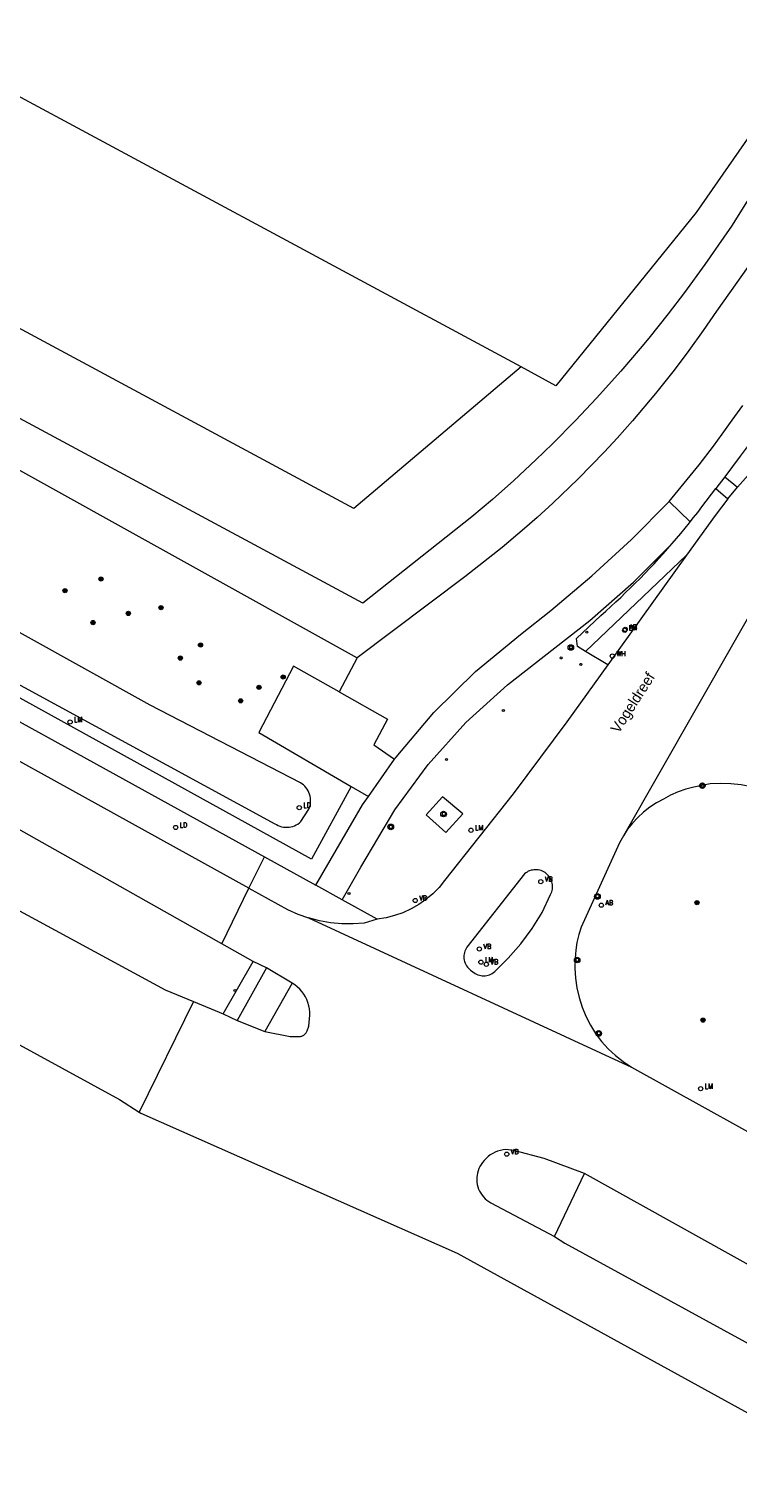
# Model space of a CAD drawing. Header units: metres. Extents: x 138165 to 154469, y 480134 to 494189.
# Tile 297 of 656: x 148611 to 148695, y 482277 to 482449. Entities that reach past the tile are written whole.
import ezdxf

# ---------------------------------------------------------------- set-up
doc = ezdxf.new("R2010")
doc.units = ezdxf.units.M
doc.header["$LTSCALE"] = 0.001
doc.header["$MEASUREMENT"] = 0
for name, color, linetype, lineweight in [('TOP-L-topo objecten punt', 7, 'Continuous', 0), ('TOP-L-topo objecten vlak', 7, 'Continuous', 0), ('TOP-T-topo huisnummering naamgeving', 7, 'Continuous', 0)]:
    doc.layers.add(name, color=color, linetype=linetype, lineweight=lineweight)
doc.styles.add('Style-INTL_ISO', font='INTL_ISO.shx')
doc.styles.add('Style-STANDARD', font='STANDARD.shx')

# ---------------------------------------------------------------- blocks, each defined once
blk = doc.blocks.new('24')
at = {"layer": 'TOP-L-topo objecten punt', "color": 7, "linetype": 'Continuous', "lineweight": 0}
for radius in [0.025, 0.0182, 0.0115, 0.005]:
    blk.add_circle((0, 0), radius, dxfattribs=at)
blk = doc.blocks.new('39')
at = {"layer": 'TOP-L-topo objecten punt', "color": 7, "linetype": 'Continuous', "lineweight": 0}
for p, q in [((0.0175, 0.0175), (-0.0175, 0.0175)), ((-0.0175, 0.0175), (-0.0175, -0.0175)), ((0.0175, 0.0175), (0.0175, -0.0175)), ((0.0175, -0.0175), (-0.0175, -0.0175))]:
    blk.add_line(p, q, dxfattribs=at)
blk.add_circle((0, 0), 0.0332, dxfattribs=at)
blk = doc.blocks.new('121')
at = {"layer": 'TOP-L-topo objecten punt', "color": 7, "linetype": 'Continuous', "lineweight": 0}
blk.add_circle((0, 0), 0.025, dxfattribs=at)
at = {"layer": 'TOP-L-topo objecten punt', "color": 7, "linetype": 'Continuous', "lineweight": 0, "style": 'Style-STANDARD'}
blk.add_text('LD', height=0.06, dxfattribs=at).set_placement((0.0483, 0))
blk = doc.blocks.new('16')
at = {"layer": 'TOP-L-topo objecten punt', "color": 7, "linetype": 'Continuous', "lineweight": 0}
blk.add_circle((0, 0), 0.025, dxfattribs=at)
at = {"layer": 'TOP-L-topo objecten punt', "color": 7, "linetype": 'Continuous', "lineweight": 0, "style": 'Style-STANDARD'}
blk.add_text('LM', height=0.06, dxfattribs=at).set_placement((0.0483, 0))
blk = doc.blocks.new('10')
at = {"layer": 'TOP-L-topo objecten punt', "linetype": 'Continuous', "lineweight": 0}
blk.add_circle((0, 0), 0.0125, dxfattribs=at)
blk = doc.blocks.new('14')
at = {"layer": 'TOP-L-topo objecten punt', "color": 7, "linetype": 'Continuous', "lineweight": 0}
blk.add_circle((0, 0), 0.025, dxfattribs=at)
at = {"layer": 'TOP-L-topo objecten punt', "color": 7, "linetype": 'Continuous', "lineweight": 0, "style": 'Style-STANDARD'}
blk.add_text('VB', height=0.06, dxfattribs=at).set_placement((0.0483, 0))
blk = doc.blocks.new('302')
at = {"layer": 'TOP-L-topo objecten punt', "color": 7, "linetype": 'Continuous', "lineweight": 0}
blk.add_circle((0, 0), 0.025, dxfattribs=at)
at = {"layer": 'TOP-L-topo objecten punt', "color": 7, "linetype": 'Continuous', "lineweight": 0, "style": 'Style-STANDARD'}
blk.add_text('WH', height=0.06, dxfattribs=at).set_placement((0.0483, 0))
blk = doc.blocks.new('11')
at = {"layer": 'TOP-L-topo objecten punt', "color": 7, "linetype": 'Continuous', "lineweight": 0}
blk.add_circle((0, 0), 0.025, dxfattribs=at)
at = {"layer": 'TOP-L-topo objecten punt', "color": 7, "linetype": 'Continuous', "lineweight": 0, "style": 'Style-STANDARD'}
blk.add_text('AB', height=0.06, dxfattribs=at).set_placement((0.0483, 0))

msp = doc.modelspace()

# ---------------------------------------------------------------- linework, layer by layer
at = {"layer": 'TOP-L-topo objecten vlak', "flags": 128}
for points in [[(148756.44, 482506.48), (148692.28, 482415.92), (148690.68, 482413.59), (148688.98, 482411.22), (148687.22, 482408.89), (148685.03, 482406.12), (148682.28, 482402.86), (148680.45, 482400.81), (148678.94, 482399.18), (148675.83, 482395.99), (148672.8, 482393.07), (148670.93, 482391.37), (148669.45, 482390.07), (148666.78, 482387.81), (148662.34, 482384.32), (148649.54, 482374.7)], [(148779.36, 482501.96), (148772.33, 482494.1), (148761.78, 482482.15), (148752.23, 482471.06), (148741.79, 482458.65), (148733.57, 482448.54), (148726.26, 482439.4), (148716.13, 482426.57), (148698.06, 482402.65), (148695.08, 482398.66), (148693.26, 482396.23)], [(148719.16, 482461.5), (148696.12, 482429.28), (148694.03, 482426.02), (148693.13, 482424.68), (148690.89, 482421.44), (148688.47, 482418.13), (148686.51, 482415.57), (148684.22, 482412.71), (148683.19, 482411.46), (148680.9, 482408.78), (148678.01, 482405.56), (148675.49, 482402.89), (148672.75, 482400.13), (148670.8, 482398.23), (148668.17, 482395.79), (148665.64, 482393.53), (148663.2, 482391.44), (148650.24, 482381.2), (148589.78, 482413.74)], [(148707.31, 482452.75), (148689.86, 482427.62), (148673.15, 482407.02), (148669.04, 482409.3)], [(148669.04, 482409.3), (148649.16, 482392.46), (148590.81, 482423.87), (148602.33, 482445.18)], [(148669.04, 482409.3), (148602.33, 482445.18)], [(148589.78, 482413.74), (148586.3, 482409.86), (148649.54, 482374.7)], [(148694.77, 482394.99), (148707.76, 482409.59)], [(148686.63, 482393.27), (148690.21, 482397.65), (148691.89, 482399.86), (148692.93, 482401.27), (148694.14, 482402.96), (148695.38, 482404.71)], [(148636.68, 482347.31), (148585.51, 482375.62), (148549.31, 482395.39)], [(148693.26, 482396.23), (148692.2, 482394.83)], [(148693.26, 482396.23), (148694.77, 482394.99)], [(148693.6, 482393.59), (148694.77, 482394.99)], [(148592.68, 482380.62), (148639.76, 482354.99), (148639.95, 482354.88), (148640.15, 482354.78), (148640.36, 482354.7), (148640.57, 482354.63), (148640.79, 482354.59), (148641.01, 482354.57), (148641.24, 482354.56), (148641.46, 482354.58), (148641.68, 482354.61), (148641.89, 482354.67), (148642.11, 482354.75), (148642.31, 482354.84), (148642.5, 482354.95), (148642.68, 482355.08), (148642.85, 482355.23), (148643.81, 482356.72), (148643.89, 482356.93), (148643.95, 482357.15), (148643.99, 482357.37), (148644.01, 482357.59), (148644.01, 482357.82), (148643.99, 482358.04), (148643.95, 482358.26), (148643.89, 482358.48), (148643.81, 482358.69), (148643.71, 482358.89), (148643.6, 482359.08), (148643.47, 482359.27), (148643.32, 482359.43), (148643.16, 482359.59), (148642.99, 482359.73), (148642.8, 482359.86), (148624.95, 482369.09), (148579.4, 482394.38)], [(148654.01, 482362.64), (148654.19, 482362.9), (148658.68, 482368.19), (148663.62, 482373.06), (148668.97, 482377.47), (148672.57, 482380.34), (148677.45, 482384.44), (148682.14, 482388.75), (148686.63, 482393.27)], [(148686.63, 482393.27), (148689.15, 482390.87)], [(148693.6, 482393.59), (148692.1, 482391.63), (148688.71, 482386.91)], [(148689.15, 482390.87), (148689.54, 482391.36), (148690.04, 482391.99), (148690.53, 482392.63), (148692.2, 482394.83)], [(148692.2, 482394.83), (148693.6, 482393.59)], [(148686.99, 482388.28), (148687.51, 482388.88), (148688.02, 482389.49), (148689.04, 482390.73), (148689.15, 482390.87)], [(148633.45, 482340.72), (148606.79, 482355.71), (148582.04, 482369.33), (148546.2, 482388.92)], [(148647.79, 482345.93), (148649.99, 482349.83), (148654.02, 482356.63), (148657.99, 482362.03), (148662.48, 482367), (148667.44, 482371.5), (148671.79, 482374.88), (148677.22, 482379.14), (148682.39, 482383.71), (148686.99, 482388.28)], [(148676.71, 482375.46), (148675.75, 482376.03), (148675.61, 482376.98), (148678.51, 482379.73), (148679.11, 482380.26), (148679.71, 482380.8), (148680.3, 482381.34), (148680.88, 482381.89), (148681.46, 482382.45), (148682.04, 482383.01), (148682.61, 482383.57), (148683.17, 482384.14), (148683.73, 482384.72), (148684.29, 482385.3), (148684.84, 482385.88), (148685.38, 482386.47), (148685.92, 482387.07), (148686.45, 482387.67), (148686.98, 482388.27), (148686.99, 482388.28)], [(148676.71, 482375.46), (148688.71, 482386.91)], [(148688.71, 482386.91), (148679.36, 482373.87)], [(148698.63, 482384.1), (148681.19, 482353.54)], [(148648.85, 482359.42), (148644.14, 482350.79), (148595.11, 482377.84), (148586.99, 482381.92)], [(148542.18, 482380.59), (148544.47, 482379.51), (148557.07, 482372.99), (148626.75, 482335.25), (148630.09, 482333.86)], [(148585.94, 482380.04), (148638.52, 482351.06)], [(148649.54, 482374.7), (148647.4, 482370.67)], [(148679.36, 482373.87), (148676.71, 482375.46)], [(148647.4, 482370.67), (148642, 482373.72), (148637.88, 482365.83), (148648.85, 482359.42)], [(148679.36, 482373.87), (148674.49, 482367.08), (148668.09, 482358.52), (148659.95, 482348.22), (148659.28, 482347.41), (148658.54, 482346.66), (148657.73, 482345.98), (148656.87, 482345.38), (148655.96, 482344.86), (148655, 482344.41), (148654.01, 482344.06), (148652.99, 482343.8), (148651.95, 482343.63)], [(148647.4, 482370.67), (148653.17, 482367.41), (148651.52, 482364.37), (148654.01, 482362.64)], [(148536.34, 482368.47), (148548.49, 482361.97), (148621.32, 482322.2), (148623.65, 482320.7)], [(148650.89, 482358.22), (148654.01, 482362.64)], [(148648.85, 482359.42), (148650.89, 482358.22)], [(148707.63, 482353.59), (148699.86, 482358.04), (148698.75, 482358.58), (148697.6, 482359.02), (148696.42, 482359.36), (148695.21, 482359.6), (148693.98, 482359.74), (148692.75, 482359.78), (148691.52, 482359.71), (148689.57, 482359.32), (148688.62, 482359.08), (148687.7, 482358.76), (148686.81, 482358.37), (148685.95, 482357.9), (148685.12, 482357.45), (148684.34, 482356.94), (148683.6, 482356.37), (148682.92, 482355.74), (148682.28, 482355.06), (148681.7, 482354.32), (148681.19, 482353.54)], [(148644.66, 482347.68), (148650.2, 482357.24), (148650.89, 482358.22)], [(148660.1, 482353.95), (148662.1, 482356.16), (148659.68, 482358.18), (148657.76, 482356.04), (148660.1, 482353.95)], [(148681.19, 482353.54), (148680.74, 482352.72), (148676.56, 482343.56), (148676.18, 482342.69), (148675.88, 482341.8), (148675.66, 482340.88), (148675.53, 482339.94), (148675.48, 482338.99), (148675.44, 482337.82), (148675.5, 482336.64), (148675.66, 482335.47), (148675.92, 482334.32), (148676.28, 482333.2), (148676.73, 482332.11), (148677.27, 482331.06), (148677.89, 482330.06), (148678.6, 482329.12), (148679.39, 482328.24), (148680.25, 482327.44), (148681.17, 482326.71), (148682.15, 482326.05)], [(148636.68, 482347.31), (148638.52, 482351.06)], [(148638.52, 482351.06), (148644.66, 482347.68)], [(148671.54, 482344.45), (148672.54, 482346.56), (148672.61, 482346.72), (148672.68, 482346.88), (148672.72, 482347.05), (148672.75, 482347.22), (148672.77, 482347.39), (148672.77, 482347.56), (148672.76, 482347.74), (148672.73, 482347.91), (148672.69, 482348.08), (148672.63, 482348.24), (148672.56, 482348.4), (148672.48, 482348.55), (148672.38, 482348.7), (148672.27, 482348.83), (148672.15, 482348.96), (148672.02, 482349.07), (148671.88, 482349.17), (148671.73, 482349.26), (148671.58, 482349.34), (148671.42, 482349.41), (148671.25, 482349.46), (148671.08, 482349.49), (148670.91, 482349.51), (148670.73, 482349.52), (148670.56, 482349.51), (148670.39, 482349.48), (148670.22, 482349.45), (148670.05, 482349.39), (148669.89, 482349.33), (148669.74, 482349.24), (148669.6, 482349.15), (148669.46, 482349.04), (148662.58, 482340.33), (148662.49, 482340.17), (148662.41, 482340.01), (148662.35, 482339.84), (148662.3, 482339.67), (148662.26, 482339.49), (148662.24, 482339.31), (148662.24, 482339.13), (148662.25, 482338.95), (148662.28, 482338.77), (148662.33, 482338.59), (148662.39, 482338.42), (148662.46, 482338.26), (148662.55, 482338.1), (148662.66, 482337.95), (148662.77, 482337.81), (148662.9, 482337.68), (148663.04, 482337.57), (148663.59, 482337.19), (148663.75, 482337.11), (148663.91, 482337.04), (148664.08, 482336.99), (148664.25, 482336.95), (148664.43, 482336.92), (148664.6, 482336.92), (148664.78, 482336.92), (148664.95, 482336.95), (148665.13, 482336.99), (148665.29, 482337.04), (148665.46, 482337.11), (148665.61, 482337.2), (148665.76, 482337.29), (148665.9, 482337.41), (148667.51, 482338.99), (148669, 482340.7), (148670.34, 482342.53), (148671.54, 482344.45)], [(148633.45, 482340.72), (148636.68, 482347.31)], [(148636.68, 482347.31), (148640.11, 482345.42), (148641.28, 482344.77), (148642.51, 482344.22), (148643.77, 482343.78)], [(148647.79, 482345.93), (148644.66, 482347.68)], [(148651.95, 482343.63), (148647.79, 482345.93)], [(148643.77, 482343.78), (148682.15, 482326.05)], [(148651.95, 482343.63), (148650.4, 482343.18), (148649.06, 482343.08), (148647.72, 482343.09), (148646.39, 482343.21), (148645.07, 482343.44), (148643.77, 482343.78)], [(148637.19, 482338.62), (148633.45, 482340.72)], [(148633.61, 482332.38), (148637.19, 482338.62)], [(148638.79, 482337.86), (148635.29, 482331.6)], [(148638.79, 482337.86), (148637.19, 482338.62)], [(148641.82, 482336.03), (148638.79, 482337.86)], [(148638.56, 482330.3), (148641.61, 482329.7), (148642.64, 482329.69), (148642.73, 482329.69), (148642.81, 482329.7), (148642.89, 482329.72), (148642.97, 482329.74), (148643.05, 482329.77), (148643.13, 482329.81), (148643.2, 482329.85), (148643.27, 482329.9), (148643.33, 482329.96), (148643.39, 482330.02), (148643.45, 482330.08), (148643.49, 482330.15), (148643.54, 482330.22), (148643.57, 482330.3), (148643.6, 482330.38), (148643.79, 482330.93), (148643.91, 482332.22), (148643.91, 482332.6), (148643.88, 482332.98), (148643.81, 482333.36), (148643.7, 482333.72), (148643.57, 482334.08), (148643.4, 482334.42), (148643.2, 482334.74), (148642.97, 482335.05), (148642.72, 482335.33), (148642.44, 482335.59), (148642.14, 482335.83), (148641.82, 482336.03)], [(148641.82, 482336.03), (148638.56, 482330.3)], [(148630.09, 482333.86), (148623.65, 482320.7)], [(148630.09, 482333.86), (148633.61, 482332.38)], [(148633.61, 482332.38), (148635.29, 482331.6)], [(148635.29, 482331.6), (148638.56, 482330.3)], [(148682.15, 482326.05), (148725.02, 482302.27)], [(148623.65, 482320.7), (148623.85, 482320.57), (148661.45, 482303.95), (148711.09, 482276.64)], [(148676.59, 482313.43), (148671.78, 482315.19), (148668.19, 482316.15), (148667.21, 482316.26), (148666.89, 482316.22), (148666.57, 482316.16), (148666.25, 482316.06), (148665.95, 482315.94), (148665.66, 482315.79), (148665.38, 482315.62), (148665.12, 482315.42), (148664.88, 482315.21), (148664.66, 482314.97), (148664.46, 482314.71), (148664.3, 482314.48), (148664.15, 482314.24), (148664.03, 482313.99), (148663.93, 482313.74), (148663.86, 482313.47), (148663.8, 482313.2), (148663.77, 482312.92), (148663.77, 482312.64), (148663.79, 482312.37), (148663.83, 482312.09), (148663.9, 482311.82), (148663.99, 482311.56), (148664.11, 482311.31), (148664.24, 482311.06), (148664.4, 482310.83), (148664.57, 482310.62), (148664.77, 482310.42), (148664.98, 482310.24), (148665.2, 482310.08), (148665.44, 482309.93), (148673.02, 482305.92)], [(148673.02, 482305.92), (148676.59, 482313.43)], [(148718.42, 482290.12), (148676.59, 482313.43)], [(148673.02, 482305.92), (148674.23, 482305.12), (148714.57, 482283.05)]]:
    msp.add_lwpolyline(points, dxfattribs=at)

# ---------------------------------------------------------------- block references
at = {"layer": 'TOP-L-topo objecten punt', "xscale": 10, "yscale": 10, "zscale": 10}
for name, p in [('24', (148614.83, 482382.68)), ('24', (148619.11, 482384.07)), ('24', (148622.36, 482379.98)), ('24', (148626.24, 482380.67)), ('24', (148618.15, 482378.89)), ('10', (148676.86, 482377.76)), ('16', (148681.35, 482377.97)), ('11', (148681.41, 482378.08)), ('24', (148630.94, 482376.22)), ('39', (148674.95, 482375.93)), ('24', (148628.54, 482374.67)), ('10', (148673.81, 482374.69)), ('302', (148679.89, 482374.91)), ('24', (148640.76, 482372.42)), ('10', (148676.14, 482373.92)), ('24', (148630.75, 482371.73)), ('24', (148637.89, 482371.2)), ('24', (148635.71, 482369.59)), ('16', (148615.43, 482367.07)), ('10', (148666.93, 482368.45)), ('10', (148660.18, 482362.62)), ('39', (148690.58, 482359.51)), ('121', (148642.67, 482356.89)), ('121', (148627.98, 482354.54)), ('39', (148659.82, 482356.13)), ('39', (148653.55, 482354.61)), ('16', (148663.09, 482354.21)), ('14', (148671.38, 482348.1)), ('10', (148648.58, 482346.7)), ('39', (148678.11, 482346.34)), ('14', (148656.45, 482345.86)), ('11', (148678.57, 482345.3)), ('24', (148689.95, 482345.6)), ('14', (148664.08, 482340.1)), ('16', (148664.26, 482338.53)), ('14', (148664.91, 482338.27)), ('39', (148675.7, 482338.78)), ('10', (148635.03, 482335.16)), ('24', (148690.66, 482331.64)), ('39', (148678.26, 482330.06)), ('16', (148690.38, 482323.49)), ('14', (148667.33, 482315.71))]:
    msp.add_blockref(name, p, dxfattribs=at)

# ---------------------------------------------------------------- texts
at = {"layer": 'TOP-T-topo huisnummering naamgeving', "style": 'Style-INTL_ISO'}
msp.add_text('Vogeldreef', height=1.25, rotation=57.3, dxfattribs=at).set_placement((148680.64, 482365.63))

doc.saveas('drawing.dxf')
